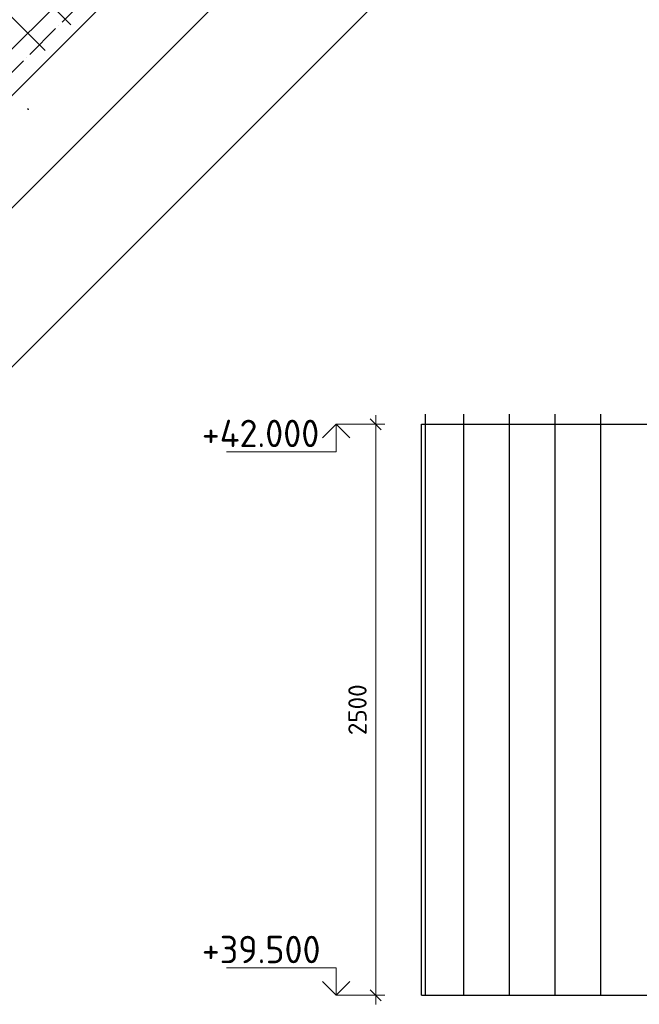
# Model space of a CAD drawing. Header units: millimetres. Extents: x -49773 to 2322955, y -3321 to 58485.
# Tile 552 of 580: x 2190588 to 2197376, y 26939 to 37719. Entities that reach past the tile are written whole.
import ezdxf

# ---------------------------------------------------------------- set-up
doc = ezdxf.new("R2010")
doc.units = ezdxf.units.MM
doc.header["$PDMODE"] = 65
doc.linetypes.add('______11', pattern=[500, 400, -50, 0, -50])
doc.linetypes.add('______5', pattern=[1100, 800, -100, 100, -100])
for name, color, linetype, lineweight in [('Standard', 7, 'Continuous', 25), ('Арм.стержн. вертикальными 1', 22, 'Continuous', 35), ('Высотная отметки_ общее', 7, 'Continuous', 13), ('СПДС_РАЗМЕРЫ', 152, 'Continuous', 25), ('Стена_ общее', 7, 'Continuous', 35)]:
    doc.layers.add(name, color=color, linetype=linetype, lineweight=lineweight)
doc.layers.add('Осевая линия_ общее', color=7, linetype='______5', lineweight=13, true_color=0xa0a0a0)
doc.styles.add('ISOCPEUR', font='txt')
doc.dimstyles.new('__________2', dxfattribs={"dimtxt": 250, "dimasz": 200, "dimexe": 0, "dimexo": 0, "dimgap": 100, "dimtad": 1, "dimdec": 0, "dimrnd": 1, "dimzin": 12, "dimdsep": 46, "dimtxsty": 'ISOCPEUR', "dimblk": 'ALL_ML_STRICH', "dimblk1": 'ALL_ML_STRICH', "dimblk2": 'ALL_ML_STRICH', "dimsah": 1, "dimcen": 0, "dimclrd": 7, "dimclre": 7, "dimclrt": 7, "dimadec": 0, "dimazin": 0, "dimtfac": 1, "dimtdec": 0, "dimtmove": 1, "dimatfit": 3, "dimfxl": 0, "dimtzin": 0, "dimlwd": 0, "dimlwe": 13, "dimarcsym": 0})

# ---------------------------------------------------------------- blocks, each defined once
blk = doc.blocks.new('ALL_ML_STRICH')
at = {"color": 0, "linetype": 'ByBlock', "lineweight": -2}
for p, q in [((-1, 0), (0.5, 0)), ((-0.3, -0.3), (0.3, 0.3)), ((0, -0.5), (0, 0.5))]:
    blk.add_line(p, q, dxfattribs=at)
blk = doc.blocks.new('*D530')
at = {"layer": 'Defpoints', "color": 0}
for p in [(2192564, 39077), (2184928, 31440), (2185607, 30761)]:
    blk.add_point(p, dxfattribs=at)
at = {"layer": 'СПДС_РАЗМЕРЫ', "color": 7, "lineweight": 13}
for p, q in [((2192564, 39077), (2193244, 38398)), ((2184928, 31440), (2185607, 30761))]:
    blk.add_line(p, q, dxfattribs=at)
at = {"layer": 'СПДС_РАЗМЕРЫ', "color": 7, "lineweight": 0}
blk.add_line((2193102, 38256), (2185748, 30903), dxfattribs=at)
at = {"layer": 'СПДС_РАЗМЕРЫ', "color": 7, "lineweight": 0, "xscale": 200, "yscale": 200, "zscale": 200}
for p, rotation in [((2193244, 38398), 45.00000000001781), ((2185607, 30761), 225.0000000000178)]:
    blk.add_blockref('ALL_ML_STRICH', p, dxfattribs=dict(at, rotation=rotation))
at = {"layer": 'СПДС_РАЗМЕРЫ', "color": 7, "insert": (2189284, 34721), "char_height": 200, "attachment_point": 5, "rotation": 45, "style": 'ISOCPEUR'}
blk.add_mtext('27х200=5400', dxfattribs=at)
blk = doc.blocks.new('*D598')
at = {"layer": 'Defpoints', "color": 0}
for p in [(2194737, 39124), (2182339, 28725), (2183825, 27239)]:
    blk.add_point(p, dxfattribs=at)
at = {"layer": 'СПДС_РАЗМЕРЫ', "color": 7, "lineweight": 13}
for p, q in [((2194737, 39124), (2195224, 38638)), ((2182339, 28725), (2183825, 27239))]:
    blk.add_line(p, q, dxfattribs=at)
at = {"layer": 'СПДС_РАЗМЕРЫ', "color": 7, "lineweight": 0}
blk.add_line((2195083, 38496), (2183967, 27381), dxfattribs=at)
at = {"layer": 'СПДС_РАЗМЕРЫ', "color": 7, "lineweight": 0, "xscale": 200, "yscale": 200, "zscale": 200}
for p, rotation in [((2195224, 38638), 45.00000000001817), ((2183825, 27239), 225.0000000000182)]:
    blk.add_blockref('ALL_ML_STRICH', p, dxfattribs=dict(at, rotation=rotation))
at = {"layer": 'СПДС_РАЗМЕРЫ', "color": 7, "insert": (2189383, 33080), "char_height": 200, "attachment_point": 5, "rotation": 45, "style": 'ISOCPEUR'}
blk.add_mtext('8060', dxfattribs=at)
blk = doc.blocks.new('*D1097')
at = {"layer": 'Defpoints', "color": 0}
for p in [(2194274, 33289), (2194274, 27039), (2194488, 27039)]:
    blk.add_point(p, dxfattribs=at)
at = {"layer": 'СПДС_РАЗМЕРЫ', "color": 7, "lineweight": 13}
for p, q in [((2194274, 33289), (2194488, 33289)), ((2194274, 27039), (2194488, 27039))]:
    blk.add_line(p, q, dxfattribs=at)
at = {"layer": 'СПДС_РАЗМЕРЫ', "color": 7, "lineweight": 0}
blk.add_line((2194488, 33089), (2194488, 27239), dxfattribs=at)
at = {"layer": 'СПДС_РАЗМЕРЫ', "color": 7, "lineweight": 0, "xscale": 200, "yscale": 200, "zscale": 200}
for p, rotation in [((2194488, 33289), 90), ((2194488, 27039), 270)]:
    blk.add_blockref('ALL_ML_STRICH', p, dxfattribs=dict(at, rotation=rotation))
at = {"layer": 'СПДС_РАЗМЕРЫ', "color": 7, "insert": (2194288, 30164), "char_height": 200, "attachment_point": 5, "rotation": 90, "style": 'ISOCPEUR'}
blk.add_mtext('2500', dxfattribs=at)

msp = doc.modelspace()

# ---------------------------------------------------------------- linework, layer by layer
msp.add_line((2194991, 27039.3), (2194991, 33289.3))
at = {"layer": 'Standard', "color": 7, "linetype": 'Continuous', "lineweight": -3, "transparency": 33554687}
for p, q in [((2190676.2, 36736.1), (2190685.7, 36745.7)), ((2190679.4, 36736.1), (2190685.7, 36742.5)), ((2190682.5, 36736.1), (2190685.7, 36739.3))]:
    msp.add_line(p, q, dxfattribs=at)
at = {"layer": 'Арм.стержн. вертикальными 1', "color": 4, "linetype": 'Continuous', "lineweight": 25, "transparency": 33554687}
for p, q in [((2190174.9, 38638.1), (2191150.1, 37662.9)), ((2189892.1, 38355.2), (2190867.2, 37380.1)), ((2195033.5, 27039.3), (2195033.5, 33401.8)), ((2195453.5, 27039.3), (2195453.5, 33401.8)), ((2195953.5, 27039.3), (2195953.5, 33401.8)), ((2196453.5, 27039.3), (2196453.5, 33401.8)), ((2196953.5, 27039.3), (2196953.5, 33401.8))]:
    msp.add_line(p, q, dxfattribs=at)
at = {"layer": 'Высотная отметки_ общее', "color": 7, "linetype": 'Continuous', "lineweight": 13, "transparency": 33554687}
for p, q in [((2194053.5, 33289.3), (2193903.5, 33139.3)), ((2194053.5, 33289.3), (2194203.5, 33139.3)), ((2194053.5, 33289.3), (2194053.5, 32989.3)), ((2194053.5, 33289.3), (2194053.5, 33289.3)), ((2194053.5, 33289.3), (2194053.5, 33289.3)), ((2194053.5, 33289.3), (2194274, 33289.3)), ((2194053.5, 33289.3), (2194053.5, 33289.3)), ((2194053.5, 33289.3), (2194053.5, 33289.3)), ((2194053.5, 32989.3), (2192853.5, 32989.3)), ((2194053.5, 27339.3), (2192853.5, 27339.3)), ((2194053.5, 27039.3), (2194053.5, 27339.3)), ((2194053.5, 27039.3), (2193903.5, 27189.3)), ((2194053.5, 27039.3), (2194203.5, 27189.3)), ((2194053.5, 27039.3), (2194053.5, 27039.3)), ((2194053.5, 27039.3), (2194053.5, 27039.3)), ((2194053.5, 27039.3), (2194274, 27039.3)), ((2194053.5, 27039.3), (2194053.5, 27039.3)), ((2194053.5, 27039.3), (2194053.5, 27039.3))]:
    msp.add_line(p, q, dxfattribs=at)
at = {"layer": 'Осевая линия_ общее', "color": 253, "linetype": '______11', "lineweight": -3, "true_color": 0xa0a0a0, "transparency": 33554687}
msp.add_line((2182212.1, 28852.5), (2195366.1, 42006.6), dxfattribs=at)
at = {"layer": 'Стена_ общее', "color": 7, "linetype": 'Continuous', "lineweight": 35, "transparency": 33554687}
for p, q in [((2194331.8, 41227), (2184701, 31596.2)), ((2182226.1, 28612.2), (2194586.6, 40972.2))]:
    msp.add_line(p, q, dxfattribs=at)
at = {"layer": 'Стена_ общее', "color": 7, "linetype": 'Continuous', "lineweight": 25, "transparency": 33554687}
for p, q in [((2194991, 33289.3), (2216841, 33289.3)), ((2194991, 27039.3), (2216841, 27039.3))]:
    msp.add_line(p, q, dxfattribs=at)

# ---------------------------------------------------------------- texts
at = {"layer": 'Высотная отметки_ общее', "color": 7, "linetype": 'Continuous', "lineweight": 25, "transparency": 33554687, "char_height": 300, "width": 1492.381, "attachment_point": 7, "style": 'ISOCPEUR'}
for s, insert in [('{\\W0.9600;+42.000}', (2192583.5, 33039.3)), ('{\\W0.9600;+39.500}', (2192583.5, 27389.3))]:
    msp.add_mtext(s, dxfattribs=dict(at, insert=insert))

# ---------------------------------------------------------------- dimensions: what is measured, and where the dimension line sits
at = {"layer": 'СПДС_РАЗМЕРЫ'}
dim = msp.add_linear_dim(base=(2183825.5, 27239.2), p1=(2194737.4, 39124.3), p2=(2182339.3, 28725.4), angle=225, dimstyle='__________2', override={"dimtxt": 200, "dimlfac": 0.5}, dxfattribs=at)
dim.commit()
dim.dimension.update_dxf_attribs({"geometry": '*D598', "text_midpoint": (2189524.8, 32938.4), "dimtype": 160})
dim = msp.add_linear_dim(base=(2185606.8, 30761.1), p1=(2192564.4, 39077.1), p2=(2184927.6, 31440.3), angle=225, text='27х200=5400', dimstyle='__________2', override={"dimtxt": 200, "dimlfac": 0.5}, dxfattribs=at)
dim.commit()
dim.dimension.update_dxf_attribs({"geometry": '*D530', "text_midpoint": (2189425.2, 34579.5), "dimtype": 160})
dim = msp.add_linear_dim(base=(2194488.1, 27039.3), p1=(2194274, 33289.3), p2=(2194274, 27039.3), angle=270, dimstyle='__________2', override={"dimtxt": 200, "dimlfac": 0.4}, dxfattribs=at)
dim.commit()
dim.dimension.update_dxf_attribs({"geometry": '*D1097', "text_midpoint": (2194288.1, 30164.3)})

doc.saveas('drawing.dxf')
